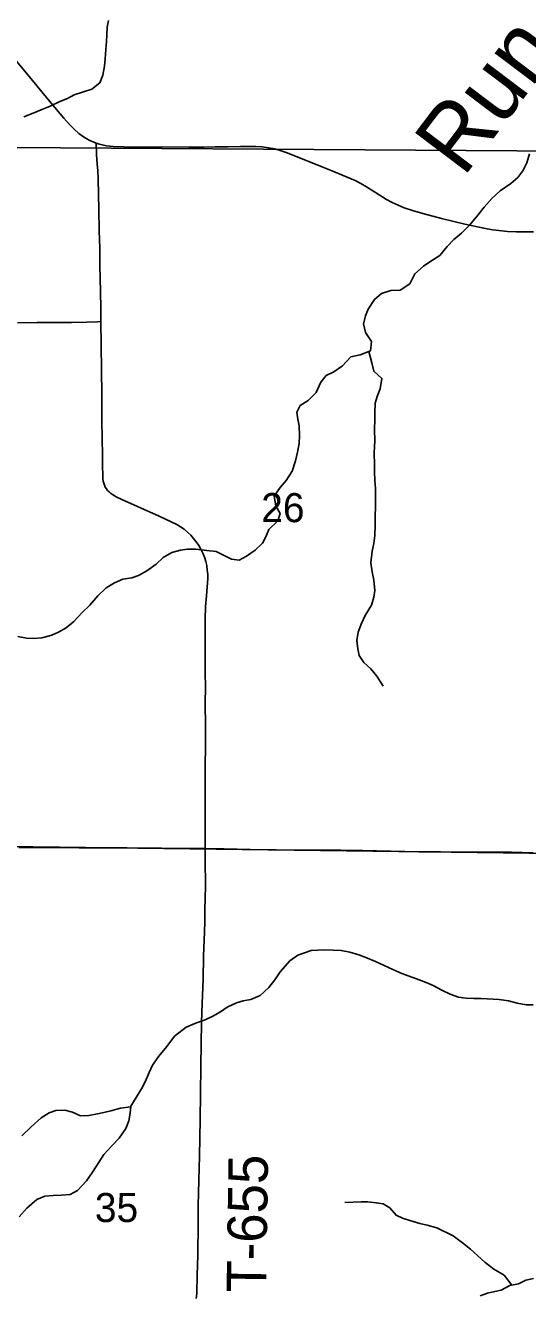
# Model space of a CAD drawing. Extents: x 1874609 to 2204689, y 815661 to 1281160.
# Drawn here: x 2036147 to 2039959, y 1026895 to 1036541 of the extents above; entities that cross this region are included whole.
import ezdxf

# ---------------------------------------------------------------- set-up
doc = ezdxf.new("R2010")
doc.units = 0
for name, color, linetype in [('GM_X_County_Road', 7, 'Continuous'), ('GM_X_Minor_River', 7, 'Continuous'), ('GM_X_Minor_River_Text', 7, 'Continuous'), ('GM_X_Section', 7, 'Continuous'), ('GM_X_Section_Text', 7, 'Continuous'), ('GM_X_Township_Road', 7, 'Continuous'), ('GM_X_Township_Road_Text', 7, 'Continuous')]:
    doc.layers.add(name, color=color, linetype=linetype)

msp = doc.modelspace()

# ---------------------------------------------------------------- linework, layer by layer
at = {"layer": 'GM_X_County_Road'}
for points in [[(2036682.8, 1035647.2), (2036667.3, 1035652.9), (2036637, 1035666.6), (2036607.8, 1035682.5), (2036580, 1035700.5), (2036553.4, 1035720.3), (2036515.9, 1035752.9), (2036480.9, 1035788), (2036437.4, 1035837.4), (2036343, 1035951.1), (2036164.2, 1036165.3), (2035966.5, 1036406.7)], [(2040003.3, 1034972.2), (2039872, 1034972.8), (2039806.2, 1034975.9), (2039740.6, 1034981.6), (2039691.6, 1034988), (2039626.8, 1034999.7), (2039482.3, 1035031.4), (2039306.8, 1035074.3), (2039163.6, 1035111.3), (2039084.7, 1035134.4), (2039022.3, 1035155.6), (2038976.4, 1035174), (2038931.5, 1035194.9), (2038887.9, 1035218.3), (2038831.6, 1035252.5), (2038735.3, 1035315), (2038693, 1035339.7), (2038649.6, 1035362.2), (2038589.9, 1035388.9), (2038468.4, 1035438.2), (2038392.4, 1035468.6), (2038133.9, 1035572.7), (2038087.7, 1035588.9), (2038040.6, 1035601.9), (2037992.6, 1035611.3), (2037944.2, 1035617.3), (2037895.4, 1035620.1), (2037829.9, 1035620.9), (2037780.8, 1035620.4), (2037682.5, 1035619), (2037584.2, 1035617.6), (2037502.1, 1035616.6), (2037387.2, 1035616.8), (2037190.3, 1035617.1), (2037009.7, 1035616.9), (2036894.7, 1035618.1), (2036812.4, 1035621.5), (2036763.1, 1035626.4), (2036730.5, 1035632.7), (2036698.5, 1035641.5), (2036682.8, 1035647.2)]]:
    msp.add_lwpolyline(points, dxfattribs=at)
at = {"layer": 'GM_X_Minor_River'}
for points in [[(2036776.5, 1036578.9), (2036768.3, 1036526.8), (2036764, 1036468.6), (2036761.9, 1036418.5), (2036757.6, 1036358.3), (2036751.4, 1036286.1), (2036747.2, 1036232), (2036734.9, 1036161.8), (2036712.6, 1036105.7), (2036650.3, 1036055.9), (2036588.1, 1036036.1), (2036517.8, 1036014.3), (2036465.6, 1035986.5), (2036409.4, 1035962.6), (2036335.1, 1035926.8), (2036266.9, 1035899.1), (2036206.6, 1035875.3), (2036134.4, 1035847.5)], [(2039972.5, 1035564), (2039952.6, 1035497.8), (2039922.8, 1035435.6), (2039884.9, 1035385.4), (2039830.9, 1035339.2), (2039751, 1035282.8), (2039687.1, 1035226.6), (2039629.2, 1035160.3), (2039581.3, 1035100), (2039521.4, 1035025.7), (2039457.5, 1034961.4), (2039399.6, 1034915.2), (2039347.7, 1034860.9), (2039293.8, 1034792.6), (2039223.8, 1034748.3), (2039169.9, 1034710.1), (2039103.9, 1034651.8), (2039064.1, 1034577.5), (2038992.1, 1034529.2), (2038922, 1034527), (2038850, 1034502.8), (2038798.1, 1034458.5), (2038748.2, 1034384.2), (2038728.3, 1034334.1), (2038714.5, 1034274), (2038728.7, 1034207.9), (2038773, 1034137.9), (2038767.2, 1034067.8), (2038687.1, 1034037.5), (2038617.1, 1034021.2), (2038553.2, 1033954.9), (2038489.2, 1033908.7), (2038431.2, 1033880.4), (2038389.3, 1033830.2), (2038353.5, 1033752), (2038293.6, 1033689.7), (2038231.6, 1033651.4), (2038207.7, 1033601.3), (2038213.9, 1033547.2), (2038226.1, 1033497.2), (2038228.3, 1033425), (2038224.5, 1033362.9), (2038212.6, 1033296.8), (2038196.8, 1033232.6), (2038173, 1033152.4), (2038127.2, 1033082.2), (2038081.3, 1033027.9), (2038035.4, 1032963.7), (2038047.6, 1032889.6), (2038079.8, 1032831.6), (2038062, 1032775.4), (2037994.1, 1032709.1), (2037972.2, 1032655), (2037946.3, 1032604.8), (2037890.4, 1032552.5), (2037824.4, 1032506.3), (2037768.4, 1032476), (2037712.3, 1032483.9)], [(2038753.3, 1034062.5), (2038777.5, 1033977.7), (2038791.7, 1033913.6), (2038853.9, 1033857.7), (2038840.1, 1033779.5), (2038816.3, 1033721.3), (2038802.4, 1033671.2), (2038798.6, 1033597.1), (2038798.8, 1033547), (2038797, 1033470.9), (2038799.2, 1033382.7), (2038795.5, 1033294.6), (2038795.8, 1033198.4), (2038797.9, 1033148.3), (2038800.1, 1033082.2), (2038804.3, 1033022.1), (2038804.7, 1032885.9), (2038802.9, 1032811.8), (2038801.1, 1032741.7), (2038799.3, 1032663.5), (2038791.5, 1032603.4), (2038779.7, 1032545.3), (2038769.9, 1032457.1), (2038780.1, 1032389), (2038792.3, 1032324.9), (2038800.6, 1032246.8), (2038792.7, 1032196.7), (2038774.9, 1032134.6), (2038727, 1032056.3), (2038695.2, 1031990.1), (2038673.3, 1031929.9), (2038663.5, 1031865.8), (2038669.7, 1031801.7), (2038679.8, 1031751.7), (2038716.1, 1031699.7), (2038768.3, 1031649.8), (2038814.5, 1031595.8), (2038862.8, 1031519.8)], [(2036090.1, 1031897.3), (2036154.2, 1031885), (2036208.3, 1031880.8), (2036272.5, 1031886.5), (2036338.7, 1031904.3), (2036392.9, 1031926.1), (2036455.2, 1031961.9), (2036515.5, 1032009.8), (2036577.9, 1032079.7), (2036636.2, 1032133.7), (2036696.6, 1032205.6), (2036759, 1032267.5), (2036823.2, 1032303.3), (2036885.5, 1032333.2), (2036953.7, 1032342.9), (2037005.9, 1032360.7), (2037068.1, 1032396.5), (2037140.5, 1032446.4), (2037192.8, 1032496.3), (2037259.1, 1032534.1), (2037323.3, 1032551.9), (2037377.4, 1032559.7), (2037441.6, 1032559.4), (2037523.7, 1032551), (2037593.8, 1032542.7), (2037712.3, 1032483.9)], [(2040001.5, 1029097.4), (2039947.4, 1029097.3), (2039879.3, 1029109.1), (2039813.1, 1029126.9), (2039743, 1029138.7), (2039606.8, 1029146.3), (2039550.7, 1029146.1), (2039492.6, 1029147.9), (2039434.5, 1029155.8), (2039370.3, 1029177.6), (2039308.2, 1029209.5), (2039242, 1029243.3), (2039189.8, 1029267.2), (2039115.6, 1029295), (2039053.5, 1029316.8), (2039003.4, 1029334.7), (2038935.2, 1029364.6), (2038871, 1029396.4), (2038804.8, 1029426.3), (2038730.6, 1029458.1), (2038678.5, 1029477.9), (2038610.3, 1029497.8), (2038544.2, 1029509.6), (2038484.1, 1029511.4), (2038416, 1029515.2), (2038365.9, 1029513), (2038315.9, 1029508.9), (2038265.9, 1029492.7), (2038215.8, 1029474.5), (2038153.9, 1029430.3), (2038080, 1029347.9), (2038040.1, 1029287.7), (2037994.2, 1029229.4), (2037928.3, 1029169.2), (2037858.3, 1029138.9), (2037800.3, 1029128.7), (2037750.2, 1029112.5)], [(2036100.1, 1027485.9), (2036156.5, 1027551.8), (2036232.9, 1027617.7), (2036293.2, 1027643.5), (2036357.3, 1027649.2), (2036419.5, 1027650.9), (2036485.6, 1027656.7), (2036541.9, 1027686.5), (2036610.3, 1027758.4), (2036656.7, 1027826.4), (2036707.1, 1027904.4), (2036743.3, 1027958.4), (2036803.7, 1028024.3), (2036858.1, 1028084.3), (2036908.4, 1028156.3), (2036932.7, 1028216.3), (2036942.9, 1028274.5), (2036947.1, 1028326.6), (2037035.9, 1028470.6), (2037064.2, 1028530.7), (2037086.4, 1028582.8), (2037112.7, 1028638.8), (2037159, 1028706.8), (2037219.4, 1028780.8), (2037279.8, 1028858.7), (2037366.3, 1028928.5), (2037446.6, 1028960.3), (2037510.8, 1028984.1), (2037569.1, 1029011.9), (2037627.3, 1029043.7), (2037679.5, 1029079.6), (2037750.2, 1029112.5)], [(2036946.9, 1028323), (2036868.9, 1028312.9), (2036794.7, 1028291.2), (2036742.5, 1028279.4), (2036680.3, 1028265.6), (2036628.2, 1028255.8), (2036566, 1028254.1), (2036504, 1028282.4), (2036445.9, 1028296.8), (2036377.7, 1028295), (2036327.6, 1028277.2), (2036267.3, 1028239.4), (2036186.8, 1028167.5), (2036120.4, 1028101.6)], [(2039838.7, 1026966.4), (2039781.1, 1027043.6), (2039702.8, 1027087.4), (2039634.6, 1027141.3), (2039526.1, 1027241.1), (2039463.9, 1027289), (2039393.7, 1027340.8), (2039269.3, 1027402.5), (2039197.2, 1027422.3), (2039141, 1027434.2), (2039064.9, 1027458), (2039010.7, 1027475.8), (2038960.6, 1027497.7), (2038914.4, 1027553.7), (2038862.2, 1027583.6), (2038810.1, 1027593.4), (2038746, 1027599.2), (2038695.9, 1027599.1), (2038571.8, 1027594.7)], [(2040003.5, 1027018.2), (2039945.4, 1027004), (2039889.4, 1026975.8), (2039823.4, 1026963.6), (2039759.4, 1026927.3), (2039709.3, 1026917.2), (2039655.3, 1026905), (2039599.3, 1026884.8)]]:
    msp.add_lwpolyline(points, dxfattribs=at)
at = {"layer": 'GM_X_Section'}
for points in [[(2040294.3, 1040893.1), (2040262.9, 1035584.1), (2034872, 1035619.9), (2034947, 1040890.8)], [(2034872, 1035619.9), (2040262.9, 1035584.1), (2040171.6, 1030246.9), (2034817, 1030315)], [(2034817, 1030315), (2040171.6, 1030246.9), (2040056.1, 1024941.7), (2035188.4, 1024961), (2034750.1, 1024982.1)]]:
    msp.add_lwpolyline(points, close=True, dxfattribs=at)
at = {"layer": 'GM_X_Township_Road'}
for points in [[(2036719.6, 1034290.7), (2036719.4, 1034306.5), (2036719.7, 1034388.4), (2036717.7, 1034519.6), (2036712.7, 1034716.3), (2036710.6, 1034847.4), (2036707, 1034978.6), (2036704.2, 1035142.5), (2036700.3, 1035372), (2036696.8, 1035437.7), (2036691, 1035486.8), (2036687.3, 1035558.9), (2036682.8, 1035647.2)], [(2036087.6, 1034281.8), (2036235.3, 1034283.1), (2036497.9, 1034284.3), (2036612.8, 1034285.3), (2036694.7, 1034289.4), (2036719.6, 1034290.7)], [(2037512.7, 1030285.4), (2037512.6, 1030431.2), (2037512.5, 1030479), (2037512.4, 1030573.1), (2037512.3, 1030642.4), (2037512.3, 1030714.3), (2037512.6, 1030862), (2037514.2, 1031108), (2037513.1, 1031206.5), (2037511.9, 1031403.1), (2037513.2, 1031501.5), (2037511, 1031632.7), (2037511.3, 1031829.4), (2037510.5, 1031977.1), (2037511.5, 1032026.1), (2037515.2, 1032124.1), (2037521.2, 1032205.8), (2037531.3, 1032336.7), (2037531.5, 1032369.9), (2037527.8, 1032399.2), (2037523.2, 1032435.6), (2037515.4, 1032467.8), (2037505.9, 1032499.5), (2037494, 1032530.5), (2037479.6, 1032560.4), (2037462.9, 1032589), (2037444.4, 1032616.5), (2037424.1, 1032642.7), (2037402.1, 1032667.4), (2037378.4, 1032690.7), (2037352.7, 1032711.8), (2037325.2, 1032730.3), (2037296.5, 1032746.9), (2037252.5, 1032769.3), (2037163.1, 1032810.6), (2036998.2, 1032883.4), (2036878.8, 1032937.2), (2036835.1, 1032959.2), (2036807.2, 1032975.8), (2036794.1, 1032985.1), (2036782, 1032995.3), (2036771.1, 1033006.6), (2036761.5, 1033019.1), (2036753.3, 1033032.7), (2036746.7, 1033047.2), (2036741.7, 1033062.2), (2036738.2, 1033077.8), (2036735.8, 1033093.7), (2036733.7, 1033126), (2036733.2, 1033191.5), (2036731.1, 1033273.4), (2036727.2, 1033535.8), (2036725.9, 1033732.5), (2036722.3, 1034109.7), (2036719.6, 1034290.7)], [(2036096.3, 1030293.4), (2036326.1, 1030293.6), (2036555.9, 1030291.3), (2036917, 1030291.1), (2037179.6, 1030287.2), (2037442.2, 1030286.1), (2037512.7, 1030285.4)], [(2037443.4, 1026864.4), (2037448.2, 1026903.7), (2037451.9, 1027044.3), (2037454.8, 1027191.9), (2037457.9, 1027437.9), (2037459, 1027569), (2037463.3, 1027765.5), (2037467.5, 1027945.8), (2037472.8, 1028224.6), (2037476, 1028421.3), (2037479.4, 1028634.5), (2037481.7, 1028798.4), (2037484.9, 1028962.3), (2037489.2, 1029109.8), (2037495.3, 1029290.1), (2037499.1, 1029470.5), (2037506.1, 1029650.7), (2037508.3, 1029732.7), (2037510, 1029814.5), (2037512.5, 1029912.6), (2037514.9, 1029994.7), (2037512.5, 1030207.8), (2037512.7, 1030257), (2037512.7, 1030285.4)], [(2037512.7, 1030285.4), (2037655.5, 1030283.9), (2037852.5, 1030278.8), (2038049.4, 1030276), (2038246.3, 1030273.9), (2038344.7, 1030273.5), (2038541.7, 1030271.7), (2038705.8, 1030268.9), (2039133.1, 1030261.2), (2039297.2, 1030259), (2039428.4, 1030258), (2039592, 1030258), (2039722.8, 1030258.1), (2039837.5, 1030256.9), (2040001.6, 1030253.4)]]:
    msp.add_lwpolyline(points, dxfattribs=at)

# ---------------------------------------------------------------- texts
at = {"layer": 'GM_X_Minor_River_Text'}
msp.add_text('Run', height=500.17, rotation=52.89045, dxfattribs=at).set_placement((2039471.4, 1035379))
at = {"layer": 'GM_X_Section_Text'}
for s, p in [('26', (2037937.1, 1032765.6)), ('35', (2036674.3, 1027446.1))]:
    msp.add_text(s, height=221, rotation=0.00001, dxfattribs=at).set_placement(p)
at = {"layer": 'GM_X_Township_Road_Text'}
msp.add_text('T-655', height=300, rotation=89.15704, dxfattribs=at).set_placement((2037973.8, 1026908.5))

doc.saveas('drawing.dxf')
